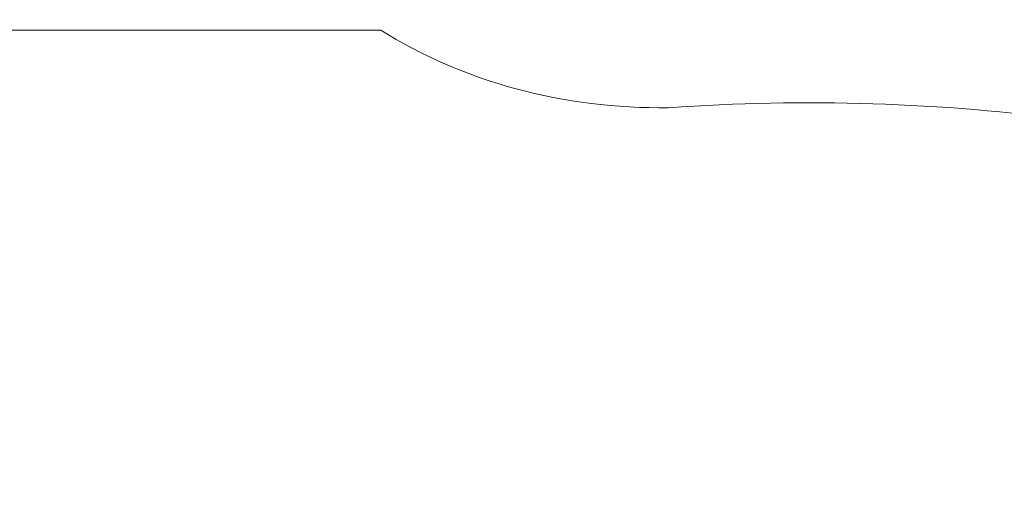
# Model space of a CAD drawing. Header units: feet. Extents: x 92 to 141.3, y -5 to 23.6.
# Tile 499 of 651: x 126.1962 to 126.3283, y 15.0774 to 15.1408. Entities that reach past the tile are written whole.
import ezdxf

# ---------------------------------------------------------------- set-up
doc = ezdxf.new("R2010")
doc.units = ezdxf.units.FT
doc.header["$MEASUREMENT"] = 0
doc.set_wipeout_variables(frame=1)
doc.layers.add('CUY - Design$0$GM_X_State_Shield', color=7, linetype='Continuous', lineweight=0)
doc.layers.add('SH_Data', color=7, linetype='Continuous')

# ---------------------------------------------------------------- blocks, each defined once
blk = doc.blocks.new('CUY - Design$0$DGN_COMPLEXSHAPE46')
at = {"layer": 'CUY - Design$0$GM_X_State_Shield', "color": 7, "linetype": 'Continuous', "lineweight": 13}
for p, q in [((2204353, 1291022.86), (2203843.38, 1291022.86)), ((2204352.96, 1291022.89), (2204353, 1291022.86)), ((2204478.17, 1290989.12), (2204478.17, 1290989.12))]:
    blk.add_line(p, q, dxfattribs=at)
for centre, major_axis, start_param, end_param in [((2204474.37, 1291145.52), (195.54, 0), 4.042523, 4.731795), ((2204539.21, 1290429.65), (701.99, 0), 1.404758, 1.657858)]:
    blk.add_ellipse(centre, major_axis=major_axis, ratio=0.8, start_param=start_param, end_param=end_param, dxfattribs=at)

msp = doc.modelspace()

# ---------------------------------------------------------------- wipeouts: each hides what was drawn before it
msp.add_wipeout([(126.08288, 15.12323), (126.63309, 15.14084), (126.61355, 14.76547), (126.10442, 14.72012)]).dxf.layer = 'SH_Data'

# ---------------------------------------------------------------- next in the draw order: block references
at = {"layer": 'CUY - Design$0$GM_X_State_Shield', "color": 7, "linetype": 'Continuous', "lineweight": 13, "xscale": 0.0003085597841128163, "yscale": 0.0003085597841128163, "zscale": 0.0003085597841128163}
msp.add_blockref('CUY - Design$0$DGN_COMPLEXSHAPE46', (-553.93005, -383.21829), dxfattribs=at)

doc.saveas('drawing.dxf')
